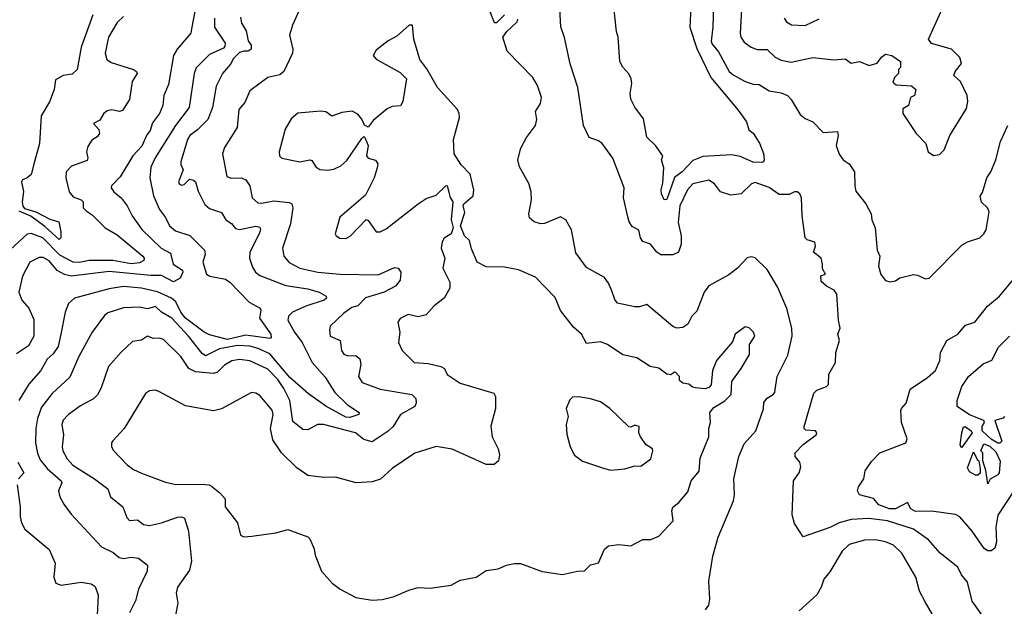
# Model space of a CAD drawing. Extents: x 1246230 to 1426786, y 660032 to 763141.
# Tile 504 of 566: x 1350208 to 1355118, y 727690 to 730612. Entities that reach past the tile are written whole.
import ezdxf

# ---------------------------------------------------------------- set-up
doc = ezdxf.new("R2010")
doc.units = 0

msp = doc.modelspace()

# ---------------------------------------------------------------- linework, layer by layer
at = {"layer": '0CON10XD'}
for points in [[(1351096.3, 730735), (1351067.3, 730575), (1351061.9, 730545), (1350993.8, 730465), (1350975.4, 730435), (1350950.7, 730289.3), (1350927.7, 730235), (1350921.8, 730185), (1350905.3, 730145), (1350871.2, 730098.8), (1350858.8, 730061.2), (1350841.7, 730038.3), (1350817.2, 729982.8), (1350773.1, 729935), (1350709.7, 729830.3), (1350665.7, 729785), (1350664.4, 729775), (1350677.1, 729755), (1350714.5, 729725), (1350744.7, 729684.7), (1350768.8, 729635), (1350816.7, 729566.7), (1350914.4, 729474.4), (1350959.6, 729449.6), (1350974, 729394), (1351020, 729365), (1351021.5, 729355), (1351008.2, 729325), (1350975, 729306.2), (1350915, 729337.9), (1350862.7, 729337.3), (1350655, 729358.6), (1350465, 729334.2), (1350432.3, 729342.3), (1350395, 729363.2), (1350355, 729411.1), (1350325, 729427.9), (1350305, 729427.3), (1350258.9, 729405), (1350222.3, 729335), (1350203.5, 729255), (1350219.5, 729215), (1350253.3, 729175), (1350278.8, 729118.8), (1350278.9, 729035), (1350251.9, 728988.1), (1350191.6, 728948.4)], [(1353554.7, 730674.7), (1353550.5, 730575), (1353585, 730469.2), (1353654.4, 730325), (1353791.3, 730161.3), (1353833, 730103), (1353844.3, 730064.3), (1353865, 730046.7), (1353897.3, 729997.3), (1353916.6, 729946.6), (1353920, 729915), (1353916.9, 729905), (1353908.2, 729901.8), (1353865, 729902.5), (1353800.5, 729930.5), (1353759.1, 729939.1), (1353615, 729931.1), (1353565, 729911.1), (1353511.4, 729855), (1353473.2, 729826.8), (1353435, 729716.4), (1353422.5, 729715), (1353409.3, 729745), (1353407.3, 729765), (1353415, 729797.5), (1353419.3, 729875), (1353407.8, 729915), (1353415.5, 729935), (1353378.9, 729985), (1353335, 730027.8), (1353318.8, 730118.8), (1353275, 730176.7), (1353256.2, 730216.2), (1353252.1, 730245), (1353260.6, 730295), (1353257.9, 730317.9), (1353245, 730342.5), (1353215, 730375.7), (1353200.6, 730405), (1353192.9, 730525), (1353184.2, 730554.2), (1353166, 730725)], [(1353810.4, 730725), (1353800.8, 730545), (1353804.7, 730525), (1353821.4, 730501.4), (1353855, 730476.5), (1353885, 730464.7), (1353935, 730463.6), (1353975, 730425.4), (1354005, 730411.3), (1354055, 730401.3), (1354163.4, 730423.4), (1354267, 730413), (1354325, 730417.1), (1354355, 730395.8), (1354395, 730404), (1354444.1, 730384.1), (1354484.3, 730395.7), (1354505, 730426.2), (1354525, 730441.2), (1354557.5, 730435), (1354600, 730405), (1354600, 730375), (1354590, 730365), (1354590, 730345), (1354570, 730325), (1354561.7, 730301.7), (1354578.3, 730288.3), (1354655, 730282.5), (1354676.7, 730265), (1354670, 730235), (1354650, 730225), (1354640, 730185), (1354611.7, 730168.3), (1354611.2, 730145), (1354678.8, 730045), (1354726.7, 729995), (1354737.5, 729955), (1354765, 729936.7)], [(1352625, 730637.1), (1352585, 730597.5), (1352575, 730597.5), (1352550.5, 730660.5)], [(1355011.5, 727641.5), (1354957.3, 727715), (1354935, 727810), (1354905, 727846.2), (1354886.7, 727885), (1354797.3, 727955), (1354740.3, 728020.3), (1354665.6, 728075), (1354535.7, 728115.7), (1354442.1, 728127.9), (1354355, 728122.7), (1354294.1, 728105.9), (1354247.2, 728082.7), (1354115, 728036.7), (1354071.7, 728101.7), (1354059.4, 728145), (1354067.5, 728315), (1354094.6, 728355), (1354103.2, 728385), (1354098.7, 728408.7), (1354075, 728436.7), (1354074.4, 728455), (1354115, 728496.7), (1354180, 728545), (1354183.1, 728555), (1354175.7, 728565), (1354127.7, 728567.7), (1354120, 728575), (1354120, 728585), (1354168.1, 728751.9), (1354183.2, 728766.8), (1354230.6, 728785), (1354241.1, 728795), (1354243.5, 728846.5), (1354276.7, 728905), (1354277.1, 728955), (1354295.8, 729015), (1354288, 729045), (1354300, 729075), (1354290.8, 729115), (1354282, 729245), (1354268.8, 729265), (1354231.2, 729285), (1354205, 729307.5), (1354203.6, 729336.4), (1354226.7, 729345), (1354210.5, 729370.5), (1354210.6, 729395), (1354204.3, 729425), (1354165.7, 729455), (1354177.1, 729485), (1354173.8, 729503.8), (1354135.5, 729515.5), (1354124.4, 729525), (1354109.1, 729635), (1354106.8, 729725), (1354098.9, 729745), (1354085, 729755.3), (1354072, 729755), (1354045, 729741.1), (1353995, 729741.1), (1353945, 729776.9), (1353875, 729802.2), (1353858, 729795), (1353805, 729744.4), (1353755, 729738.2), (1353702, 729755), (1353672.9, 729795), (1353645, 729812.3), (1353565, 729795.2), (1353537.5, 729765), (1353500, 729685), (1353491.8, 729601.8), (1353506.4, 729535), (1353506.5, 729495), (1353492.5, 729455), (1353465, 729440.6), (1353405, 729441.4), (1353385, 729454.4), (1353354.3, 729495), (1353315, 729508), (1353304.2, 729525), (1353295, 729563.3), (1353262.7, 729582.7), (1353248, 729605), (1353240.6, 729630.6), (1353219.1, 729725), (1353222.9, 729775), (1353165, 729923.3), (1353113.3, 729995), (1353095, 730008.8), (1353047.5, 730025), (1353019.2, 730085), (1352991.9, 730275), (1352952.4, 730392.4), (1352924.1, 730524.1), (1352906.9, 730576.9), (1352900.7, 730665)], [(1353667.3, 730685), (1353664.7, 730575), (1353656, 730505), (1353660.6, 730490.6), (1353692.3, 730452.3), (1353745.3, 730355), (1353765, 730337.5), (1353825, 730303.9), (1353865, 730290.8), (1353895, 730289.2), (1353945, 730258.9), (1354005, 730248.2), (1354036, 730235), (1354055.4, 730215.4), (1354099.4, 730139.4), (1354125, 730120), (1354163.3, 730103.3), (1354215, 730050), (1354286.1, 730056.1), (1354290, 730035), (1354278.8, 729985), (1354295, 729942.5), (1354315, 729913.8), (1354344.3, 729894.3), (1354371.2, 729855), (1354371.9, 729785), (1354378, 729758), (1354426.7, 729695), (1354454.2, 729645), (1354457.5, 729615), (1354473.6, 729576.4), (1354483.8, 729465), (1354496.7, 729435), (1354490, 729385), (1354502.3, 729342.3), (1354525, 729312.5), (1354546.4, 729306.4)], [(1350725, 730627.8), (1350695, 730599.4), (1350651.5, 730525), (1350634.5, 730445), (1350642.9, 730415), (1350665, 730400), (1350776, 730365), (1350790.6, 730355), (1350793.5, 730345), (1350768.9, 730305), (1350755.6, 730215), (1350720.5, 730159.5), (1350705.6, 730154.4), (1350665.7, 730164.3), (1350645, 730158), (1350625.8, 730144.2), (1350607.8, 730112.2), (1350576.7, 730095), (1350602.2, 730065), (1350606.2, 730045), (1350595, 730028.5), (1350568.1, 730011.9), (1350548.6, 729981.4), (1350540.6, 729955), (1350547.8, 729925), (1350545, 729911.2), (1350467, 729883), (1350440.5, 729855), (1350438.5, 729825), (1350455.6, 729755), (1350475, 729730.8), (1350515, 729715.3), (1350525, 729705.5), (1350525.5, 729675), (1350540.3, 729660.2), (1350570.1, 729640.1), (1350634.8, 729574.8), (1350695, 729540), (1350822.9, 729435), (1350829.4, 729425), (1350827.1, 729412.9), (1350805, 729402), (1350764.4, 729395.6), (1350672.2, 729412.2), (1350555, 729413.6), (1350505, 729403), (1350475, 729404.8), (1350409.1, 729439.1), (1350322.9, 729525), (1350265, 729547.1), (1350245.2, 729544.8), (1350162.2, 729467.8)], [(1351179.8, 730620.2), (1351179.4, 730575), (1351232, 730495), (1351231, 730479), (1351225, 730470.9), (1351155, 730438.5), (1351087.8, 730372.2), (1351078, 730345), (1351053.3, 730175), (1350985.2, 730084.8), (1350882.9, 729925), (1350862.4, 729877.6), (1350856.8, 729825), (1350874.8, 729734.8), (1350905, 729666.9), (1350935, 729626.9), (1350955.3, 729585), (1350985, 729561.1), (1351057.2, 729537.2), (1351130, 729465), (1351133.1, 729445), (1351121.2, 729405), (1351140, 729345), (1351155.5, 729335.5), (1351235, 729319.6), (1351255.6, 729305.6), (1351352.9, 729205), (1351406.7, 729175), (1351411.2, 729165), (1351403.3, 729125), (1351460.5, 729045), (1351462.5, 729027.5), (1351456.2, 729023.8), (1351335, 729040.3), (1351245, 729019.7), (1351155, 729041.9), (1351127.9, 729055), (1351035, 729125.8), (1351012.2, 729155), (1350986.5, 729206.5), (1350965, 729224.8), (1350895, 729256.1), (1350814.8, 729274.8), (1350725, 729282.7), (1350655, 729272.1), (1350481.4, 729225), (1350452, 729198), (1350434.5, 729155), (1350413.7, 729046.4), (1350399.7, 728985), (1350375, 728947.7), (1350345, 728921.9), (1350313.8, 728865), (1350253.6, 728796.4), (1350203.9, 728715)], [(1350572.9, 730637.1), (1350514.8, 730475), (1350494.5, 730365), (1350469.5, 730340.5), (1350425.5, 730334.5), (1350386.4, 730313.6), (1350379.4, 730265), (1350356.4, 730203.6), (1350315.8, 730134.2), (1350306.8, 729995), (1350279.6, 729899.6), (1350265, 729841.4), (1350245, 729824.2), (1350222.5, 729815), (1350217.5, 729805), (1350227.3, 729757.3), (1350220, 729705), (1350223.1, 729683.1), (1350232.7, 729672.7), (1350289.2, 729655), (1350358, 729618), (1350403.3, 729605), (1350414, 729555), (1350412.5, 729525), (1350405, 729517.5), (1350332.8, 729582.8), (1350263.9, 729633.9), (1350205, 729659.4)], [(1351309.6, 730625), (1351314.6, 730595), (1351337.4, 730557.4), (1351347.6, 730507.6), (1351362, 730485), (1351362, 730465), (1351347.5, 730455), (1351325, 730456.4), (1351305, 730449.2), (1351275, 730419.3), (1351259.2, 730390.8), (1351219.7, 730345), (1351188.7, 730281.3), (1351170.4, 730175), (1351146.5, 730115), (1351095, 730063.4), (1351056.8, 730035), (1351044.6, 730015.4), (1351010.9, 729905), (1351010.9, 729890.9), (1351023.8, 729865), (1350999.4, 729805), (1351005, 729792.9), (1351015, 729788.6), (1351028, 729792), (1351055, 729818.8), (1351075, 729813.8), (1351084.3, 729804.3), (1351098.1, 729758.1), (1351131.6, 729691.6), (1351155, 729671.2), (1351215, 729651.9), (1351235.4, 729615.4), (1351265, 729596.5), (1351285, 729572.3), (1351305, 729566.5), (1351385, 729583.8), (1351405, 729578.6), (1351408.2, 729565), (1351402.4, 729545), (1351355.4, 729455), (1351354.5, 729425), (1351368.8, 729378.8), (1351384.7, 729354.7), (1351405, 729338.8), (1351535, 729288.6), (1351645, 729271.1), (1351702, 729255), (1351736, 729235), (1351738, 729225), (1351726, 729215), (1351634.3, 729185), (1351567.8, 729155), (1351548.4, 729135), (1351545.3, 729115), (1351578.8, 729055), (1351617.2, 729005), (1351666, 728905), (1351732.2, 728832.2), (1351780, 728755), (1351842.9, 728692.9), (1351900.5, 728655), (1351900, 728645), (1351855, 728630.5), (1351835, 728633), (1351735, 728687.2), (1351648, 728748), (1351555, 728829.4), (1351455, 728948.5), (1351397.8, 728975), (1351355, 728986.6), (1351295, 728988.8), (1351205, 728972.9), (1351135, 728938.4), (1351118.7, 728948.7), (1351050.3, 729035), (1350967.5, 729125), (1350915.7, 729155.7), (1350885, 729183.6), (1350845, 729171.5), (1350805, 729179.7), (1350725, 729176.6), (1350647.1, 729152.9), (1350630.7, 729139.3), (1350569.1, 729055), (1350503.2, 728935), (1350458.3, 728831.8), (1350369.5, 728750.5), (1350317.7, 728682.3), (1350297.6, 728625), (1350288.8, 728575), (1350287.5, 728505), (1350296.8, 728453.2), (1350310.8, 728419.2), (1350345, 728376.2), (1350414.6, 728315), (1350418.5, 728305), (1350401.9, 728265), (1350408.1, 728235), (1350428.3, 728198.3), (1350465, 728148.6), (1350615.5, 727985.5), (1350675, 727958.5), (1350705, 727932.5), (1350725, 727928.8), (1350764.6, 727935.4), (1350800.4, 727930.4), (1350846.2, 727895), (1350843.5, 727865), (1350800.9, 727775), (1350785, 727716.7), (1350755, 727656.7)], [(1351598.7, 730651.3), (1351568.5, 730585), (1351553.8, 730535), (1351570, 730465), (1351568.8, 730445), (1351525.4, 730355), (1351505, 730338.5), (1351445, 730324.6), (1351355, 730257.8), (1351330.3, 730199.7), (1351300.9, 730165), (1351293.4, 730075), (1351228.9, 729975), (1351218.8, 729945), (1351241.7, 729831.7), (1351262.9, 729822.9), (1351315, 729824.3), (1351335, 729814.3), (1351356.5, 729785), (1351367.7, 729725), (1351395, 729700.4), (1351415, 729697.8), (1351475, 729710.4), (1351552.6, 729702.6), (1351565.5, 729695), (1351570, 729675), (1351558.4, 729595), (1351518.8, 729475), (1351525.5, 729435), (1351552.3, 729402.3), (1351605, 729374.7), (1351695, 729355.3), (1351805.3, 729344.7), (1351995, 729340.6), (1352077.3, 729377.3), (1352095, 729373.8), (1352108, 729355), (1352105.7, 729315), (1352082.9, 729285), (1352025, 729255.2), (1351932.5, 729227.5), (1351895, 729186.9), (1351865, 729178.7), (1351825, 729150), (1351756.7, 729085), (1351752.7, 729067.3), (1351756.2, 729035), (1351805.7, 729015), (1351812.2, 728965), (1351825, 728946.9), (1351845, 728938.5), (1351885, 728939.2), (1351903.6, 728923.6), (1351909.2, 728895), (1351897.2, 728835), (1351915.4, 728805.4), (1352005, 728771.2), (1352163.3, 728745), (1352184, 728725), (1352185.9, 728704.1), (1352178.8, 728685), (1352106.7, 728645), (1352070, 728585), (1352045, 728562.8), (1351965, 728510), (1351925, 728521.5), (1351882, 728555), (1351723.6, 728596.4), (1351693.9, 728596.1), (1351645, 728568.5), (1351620.5, 728570.5), (1351570.3, 728610.3), (1351555.2, 728715.2), (1351525.6, 728775), (1351495, 728820.3), (1351445, 728870.7), (1351355, 728913.1), (1351305, 728920), (1351266.4, 728913.6), (1351229, 728891), (1351195, 728856.9), (1351175, 728849.5), (1351085, 728858.8), (1351051.8, 728875), (1351011.5, 728935), (1350925, 729019.6), (1350905, 729026.2), (1350874.6, 729024.6), (1350845, 729036.4), (1350815, 729015.6), (1350771.5, 729008.5), (1350713.4, 728956.6), (1350651.8, 728885), (1350615, 728778.8), (1350596.7, 728743.3), (1350576.7, 728723.3), (1350511.6, 728688.4), (1350451.4, 728645), (1350425, 728617.5), (1350417.9, 728595), (1350426.6, 728545), (1350419.7, 728485), (1350423.4, 728465), (1350444.7, 728425), (1350473.6, 728393.6), (1350581.1, 728325), (1350646.9, 728275), (1350661.4, 728235), (1350722.5, 728185), (1350742.1, 728132.1), (1350755, 728116.9), (1350795, 728121.4), (1350825, 728098.1), (1350855, 728092.9), (1350915, 728105.4), (1350995, 728133.6), (1351015.5, 728135.5), (1351029.2, 728129.2), (1351049.3, 728065), (1351062.2, 727947.8), (1351064.4, 727915), (1351055, 727870), (1350995.7, 727785), (1350989.2, 727755), (1350996.5, 727705), (1350984.4, 727645)], [(1353627.6, 727672.4), (1353644.1, 727695.9), (1353648.8, 727725), (1353644, 727815), (1353665, 727940), (1353690.8, 728035), (1353766.7, 728215), (1353772.2, 728245), (1353768.8, 728325), (1353793.6, 728436.4), (1353820.5, 728499.5), (1353878.9, 728565), (1353917, 728673), (1353919.1, 728705), (1353935, 728726.4), (1353965.8, 728745), (1353974.2, 728755), (1353975, 728770), (1353984.5, 728835), (1354038.7, 728941.3), (1354060.8, 729035), (1354058.2, 729075), (1354033.2, 729173.2), (1353988, 729278), (1353935, 729368.6), (1353875.7, 729425.7), (1353855, 729431.2), (1353835, 729426.7), (1353787.5, 729375), (1353745, 729341.2), (1353645, 729286.9), (1353621.1, 729255), (1353585, 729161.2), (1353560, 729135), (1353540, 729095), (1353515, 729079.2), (1353485, 729075.7), (1353465, 729084.4), (1353335, 729192.9), (1353298.3, 729181.7), (1353275, 729181.9), (1353189.7, 729199.7), (1353175, 729218.8), (1353161.2, 729261.2), (1353145, 729300), (1353125, 729328), (1353035, 729377.5), (1352981.1, 729451.1), (1352960, 729565), (1352931.2, 729615), (1352905, 729630.8), (1352825, 729596.9), (1352805.7, 729595.7), (1352773.3, 729605), (1352750.8, 729625), (1352746.9, 729645), (1352760.6, 729715), (1352758.1, 729755), (1352746.3, 729796.3), (1352699.8, 729879.8), (1352692.7, 729915), (1352707.3, 729972.7), (1352735.6, 730025), (1352780, 730085), (1352786.9, 730115), (1352780, 730155), (1352804.5, 730195), (1352809.5, 730225), (1352789.6, 730285), (1352766.2, 730325), (1352639.7, 730455), (1352618.1, 730525), (1352636.7, 730553.3), (1352688.7, 730601.3), (1352692.9, 730615)], [(1354020.8, 730620.8), (1354031.3, 730601.3), (1354056.9, 730586.9), (1354125, 730582.9)], [(1354125, 730582.9), (1354195, 730616.9)], [(1354765, 729936.7), (1354795, 729941.2), (1354818, 729965), (1354845.8, 730035), (1354929.3, 730170.7), (1354935.7, 730204.3), (1354933.1, 730235), (1354900, 730305), (1354866, 730335), (1354872.9, 730355), (1354903.6, 730395), (1354896, 730425), (1354855, 730465.3), (1354754.5, 730494.5), (1354739.4, 730515), (1354802.5, 730655)], [(1351965, 727720.8), (1352015, 727724.2), (1352075, 727738), (1352149.1, 727770.9), (1352195, 727783.1), (1352255, 727780.6), (1352360, 727795), (1352405, 727820), (1352485, 727835.8), (1352535, 727867.8), (1352593.7, 727876.3), (1352635, 727895.7), (1352675, 727902.5), (1352705, 727902.9), (1352813.2, 727863.2), (1352915, 727848.8), (1352990, 727865), (1353025, 727866), (1353055, 727896.2), (1353095, 727906.7), (1353124.2, 727975), (1353145, 727992), (1353195, 727998), (1353255, 727991.2), (1353315, 728022.5), (1353355, 728023.3), (1353395, 728038.8), (1353467.1, 728115), (1353460.6, 728165), (1353465, 728183.3), (1353495, 728207.5), (1353539.1, 728260.9), (1353556.7, 728315), (1353596.9, 728363.1), (1353601.9, 728428.1), (1353644.5, 728535), (1353644.4, 728575), (1353653.3, 728605), (1353648.8, 728655), (1353669.2, 728680.8), (1353725, 728714), (1353755.8, 728745), (1353759.4, 728810.6), (1353805.9, 728874.1), (1353847.5, 728945), (1353848, 728995), (1353874.4, 729035), (1353867.8, 729055), (1353845, 729077.1), (1353825, 729082.5), (1353775, 729046), (1353761.7, 729008.3), (1353682.5, 728915), (1353662.2, 728865), (1353655.9, 728794.1), (1353645, 728780), (1353625.8, 728774.2), (1353578, 728778), (1353562.3, 728782.3), (1353545, 728796.7), (1353515, 728801.2), (1353497.5, 728815), (1353497.5, 728835), (1353480, 728855), (1353473.3, 728856.7), (1353455, 728842.5), (1353435, 728846.7), (1353395.7, 728875.7), (1353352.5, 728885), (1353285, 728928.5), (1353215, 728943.1), (1353138.8, 728995), (1353105, 729007.1), (1353035, 728998.8), (1353010, 729045), (1352970.4, 729080.4), (1352904.3, 729164.3), (1352878.5, 729228.5), (1352779.7, 729329.7), (1352695, 729366.2), (1352625, 729380), (1352535, 729380.6), (1352490, 729405), (1352461.7, 729471.7), (1352451.7, 729511.7), (1352425.9, 729535.9), (1352406.7, 729585), (1352427.7, 729652.3), (1352420, 729685), (1352423.3, 729695), (1352470, 729735), (1352472.5, 729765), (1352455, 729843.3), (1352409.5, 729889.5), (1352373.8, 729945), (1352372, 730015), (1352400.6, 730125), (1352399.4, 730145), (1352390.8, 730165), (1352291.9, 730275), (1352238.3, 730368.3), (1352203.8, 730415), (1352173.8, 730515), (1352166.2, 730585), (1352150, 730585), (1352088.8, 730531.2), (1352045, 730506.7), (1351985, 730461.2), (1351970, 730435), (1351985, 730416.7), (1352105, 730350), (1352137.7, 730317.7), (1352118, 730205), (1352107.1, 730182.9), (1352065, 730179.5), (1352041.2, 730168.8), (1351970, 730110), (1351945, 730077.5), (1351927, 730087), (1351915, 730117.5), (1351895, 730142.5), (1351866.1, 730156.1), (1351815, 730149.4), (1351765, 730132.5), (1351735, 730154.2), (1351707.6, 730157.6), (1351595, 730146.4), (1351562, 730118), (1351532.5, 730067.5), (1351502.4, 729955), (1351503.5, 729933.5), (1351515, 729921.9), (1351605, 729904.4), (1351655, 729914.3), (1351665, 729910.8), (1351685, 729879.2), (1351705, 729865.7), (1351743, 729863), (1351775, 729868.6), (1351810, 729885), (1351839.7, 729910.3), (1351915, 730020), (1351925, 730030), (1351930, 730025), (1351946.2, 729985), (1351937.5, 729935), (1351945, 729923.3), (1351983, 729913), (1351993.3, 729895), (1351991.2, 729875), (1351976.2, 729825), (1351932.3, 729737.7), (1351805, 729628), (1351781.4, 729545), (1351786, 729535), (1351805, 729524.4), (1351835, 729523.1), (1351856.1, 729533.9), (1351935, 729617.5), (1351945, 729612.5), (1351985, 729556.2), (1352005, 729556.2), (1352035, 729570.8), (1352195, 729695.8), (1352235, 729721.4), (1352285, 729738), (1352335, 729786.7), (1352340, 729785), (1352355, 729727.5), (1352368.8, 729705), (1352360, 729615), (1352370, 729575), (1352360, 729545), (1352325, 729523.8), (1352314.7, 729505.3), (1352310, 729475), (1352327.5, 729425), (1352317.5, 729375), (1352352.5, 729305), (1352353.1, 729275), (1352325.3, 729224.7), (1352275, 729186.9), (1352235, 729142.9), (1352195, 729131.5), (1352145, 729143.1), (1352105, 729124.4), (1352093.2, 729105), (1352103.2, 729055), (1352097.5, 729005), (1352115.6, 728965), (1352176, 728905), (1352245, 728899.1), (1352307.5, 728885), (1352326.2, 728875), (1352340, 728845), (1352405, 728801.2), (1352571.8, 728751.8), (1352580, 728735), (1352580, 728675), (1352557, 728587), (1352564.4, 728535), (1352594.3, 728475), (1352600, 728445), (1352595.7, 728414.3), (1352573.9, 728396.1), (1352535, 728395.7), (1352365, 728472.9), (1352285, 728486.9), (1352177.9, 728452.1), (1352065, 728377.1), (1352006.8, 728323.2), (1351965, 728310), (1351885.7, 728304.3), (1351782.6, 728332.6), (1351725, 728331.1), (1351645, 728342.3), (1351590.1, 728380.1), (1351513.8, 728453.8), (1351470, 728520), (1351459.2, 728575), (1351472, 728645), (1351467.5, 728667.5), (1351405, 728740), (1351385, 728752.5), (1351364.4, 728755.6), (1351215, 728673.8), (1351175, 728664.4), (1351035, 728689.5), (1350905, 728758), (1350885, 728766), (1350855, 728763.8), (1350835, 728750), (1350728.6, 728575), (1350673.3, 728515), (1350666.7, 728505), (1350666.2, 728485), (1350675.8, 728465.8), (1350744.6, 728394.6), (1350775, 728371.1), (1350815, 728352.9), (1350935, 728307.7), (1350987.4, 728297.4), (1351115, 728299.1), (1351152.5, 728295), (1351165, 728288.1), (1351206.9, 728255), (1351232, 728225), (1351233.3, 728185), (1351294, 728105), (1351308.8, 728045), (1351325, 728036.2), (1351365, 728040), (1351485, 728056.7), (1351545, 728072), (1351645, 728036.2), (1351655.6, 728025.6), (1351677, 727977), (1351681.1, 727945), (1351712.9, 727865), (1351765.6, 727805.6), (1351805.8, 727775.8), (1351885, 727734), (1351965, 727720.8)], [(1354546.4, 729306.4), (1354575, 729311.2), (1354596.1, 729326.1), (1354665, 729342.5), (1354685, 729340), (1354725, 729321.4), (1354743.3, 729325), (1354908.5, 729491.5), (1354933.9, 729506.1), (1354995, 729526), (1355016.4, 729545), (1355027.8, 729565), (1355042.5, 729655), (1355033.8, 729675), (1355003.9, 729703.9), (1354997, 729733), (1355008.8, 729751.2), (1355030.5, 729825), (1355050, 729855), (1355075.4, 729914.6), (1355098.6, 730005), (1355135.6, 730085)], [(1355165, 728265.5), (1355085.3, 728144.7), (1355076.4, 728085), (1355079.3, 728010.7), (1355069.9, 727980.1), (1355052.9, 727967.1), (1355035, 727966.2), (1355017.5, 727977.5), (1354958.2, 728065), (1354896.5, 728135), (1354875, 728147.8), (1354754.7, 728164.7), (1354675, 728162.5), (1354651.5, 728175), (1354635, 728207.5), (1354576, 728175), (1354545, 728176), (1354492.5, 728195), (1354465, 728227.5), (1354396.2, 728245), (1354385.8, 728265), (1354390, 728285), (1354417.5, 728325), (1354424.2, 728365), (1354455, 728412), (1354496.7, 728455), (1354626.7, 728505), (1354633.3, 728525), (1354605.5, 728605), (1354602.3, 728665), (1354605, 728676.2), (1354628.7, 728701.3), (1354648.3, 728771.7), (1354735, 728829.4), (1354774.4, 728865), (1354796.4, 728915), (1354800, 728955), (1354830.5, 729015), (1354885.8, 729045), (1354925, 729091.4), (1354971.2, 729105), (1355034.2, 729185), (1355094.2, 729235), (1355169.2, 729325)], [(1355118, 728635), (1355112.3, 728627.7), (1355070, 728615), (1355105, 728513.3), (1355095, 728502.5), (1355085, 728502), (1355052.5, 728522.5), (1355007.5, 728565), (1355008, 728585), (1355018.8, 728605), (1355016.2, 728615), (1354943.8, 728643.8), (1354882.5, 728685), (1354883.1, 728715), (1354906.2, 728785), (1354938.5, 728835), (1355012, 728898), (1355055, 728916.2), (1355089.7, 728980.3), (1355143.5, 729035)], [(1353155, 728368.8), (1353225, 728374.2), (1353275, 728390), (1353305, 728388.8), (1353355.8, 728425), (1353366, 728465), (1353363.3, 728475), (1353332.5, 728495), (1353304.3, 728534.3), (1353295.8, 728555), (1353296.3, 728586.3), (1353275, 728592.5), (1353255, 728582), (1353245, 728584), (1353151.2, 728675), (1353105, 728708.9), (1353055, 728724.2), (1352995, 728733.8), (1352965, 728732.5), (1352951.7, 728718.3), (1352933.9, 728676.1), (1352943.3, 728635), (1352932.5, 728595), (1352937, 728547), (1352952.5, 728485), (1352975, 728442.5), (1353015, 728413.3), (1353125, 728376.2), (1353155, 728368.8)], [(1354905, 728480), (1354897.5, 728495), (1354906.5, 728555), (1354915, 728583.8), (1354925, 728584), (1354953.3, 728565), (1354957.5, 728555), (1354905, 728480)], [(1355035, 728300), (1355026.4, 728366.4), (1355010, 728415), (1355010, 728455), (1355000, 728465), (1355015, 728500), (1355045, 728487.5), (1355075, 728460), (1355096.4, 728413.6), (1355092.5, 728355), (1355085.7, 728345), (1355047.3, 728322.7), (1355035, 728300)], [(1354985, 728342.5), (1354975, 728342.5), (1354945, 728360), (1354935, 728380), (1354965, 728460), (1354981.7, 728421.7), (1354990, 728415), (1354997.5, 728375), (1354997, 728353), (1354985, 728342.5)], [(1350198.5, 728408.5), (1350229.6, 728355), (1350202.2, 728325)], [(1350195.5, 728295), (1350211.1, 728185), (1350211.1, 728135), (1350217.1, 728105), (1350233.8, 728073.8), (1350355, 727973.3), (1350384.4, 727905), (1350378.6, 727835), (1350388.8, 727805), (1350415.6, 727795.6), (1350515, 727810), (1350565, 727801.4), (1350585, 727788.8), (1350599.6, 727745), (1350594, 727646)], [(1354777.6, 727617.6), (1354722.6, 727712.6), (1354695.7, 727765), (1354677.5, 727835), (1354606.7, 727955), (1354565, 727994), (1354525, 728011.9), (1354475, 728020.6), (1354420.7, 728019.3), (1354345, 727997.1), (1354309.5, 727965), (1354247.7, 727862.3), (1354217.5, 727825), (1354204.7, 727785.3), (1354182.9, 727747.1), (1354095, 727667.5)]]:
    msp.add_lwpolyline(points, dxfattribs=at)

doc.saveas('drawing.dxf')
